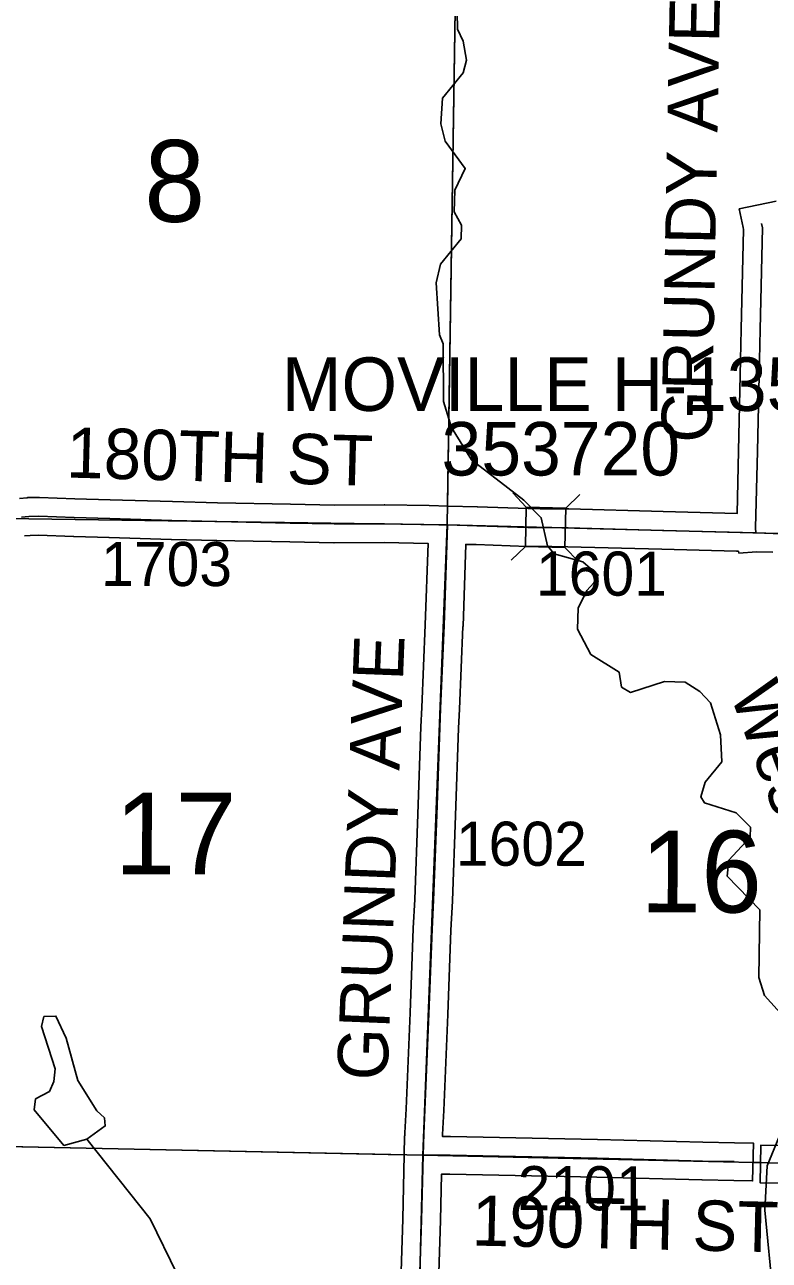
# Model space of a CAD drawing. Extents: x -157.2 to -99.3, y 12.2 to 46.2.
# Drawn here: x -133.363 to -132.18, y 31.466 to 33.429 of the extents above; entities that cross this region are included whole.
import ezdxf

# ---------------------------------------------------------------- set-up
doc = ezdxf.new("R2010")
doc.units = 0
for name, color, linetype in [('tdCoHydroRiver', 7, 'Continuous'), ('tdCoHydroTxtLg', 7, 'Continuous'), ('tdCoSecRdNmbr', 7, 'Continuous'), ('tdCoSecRdTxt', 7, 'Continuous'), ('tdCoSecRteBand', 7, 'Continuous'), ('tdCoSecRteCL', 7, 'Continuous'), ('tdCoSectLine', 7, 'Continuous'), ('tdCoSectLinePart', 7, 'Continuous'), ('tdCoSectNmbr', 7, 'Continuous'), ('tdCoStrucSec', 7, 'Continuous'), ('tdCoStrucSecCoName', 7, 'Continuous'), ('tdCoStrucSecFHWANum', 7, 'Continuous'), ('tdCoSurfEarth', 7, 'Continuous'), ('tdCoSurfGravel', 7, 'Continuous')]:
    doc.layers.add(name, color=color, linetype=linetype)

msp = doc.modelspace()

# ---------------------------------------------------------------- linework, layer by layer
at = {"layer": 'tdCoHydroRiver'}
for points in [[(-132.6761, 33.449), (-132.6753, 33.4222), (-132.6664, 33.403), (-132.661, 33.3728), (-132.6664, 33.3524), (-132.6991, 33.3123), (-132.7019, 33.2714), (-132.6948, 33.2443), (-132.663, 33.2007), (-132.6798, 33.1664), (-132.6808, 33.1317), (-132.6688, 33.1108), (-132.6695, 33.0887), (-132.7022, 33.0487), (-132.7094, 33.0189), (-132.704, 32.9366), (-132.6981, 32.9222), (-132.6977, 32.8306), (-132.6847, 32.7891), (-132.6531, 32.7376), (-132.5697, 32.6735), (-132.5421, 32.6458), (-132.5324, 32.6013), (-132.5218, 32.5884), (-132.4763, 32.5759), (-132.4517, 32.5547), (-132.4584, 32.5422)], [(-132.4584, 32.5422), (-132.4698, 32.53), (-132.4833, 32.5019), (-132.4843, 32.4688), (-132.4634, 32.4287), (-132.4184, 32.4005), (-132.4144, 32.3767), (-132.4004, 32.3683), (-132.3462, 32.3857), (-132.3131, 32.3847), (-132.2899, 32.3698), (-132.2731, 32.3519), (-132.2572, 32.3009), (-132.2553, 32.2582), (-132.2815, 32.2258), (-132.2885, 32.2023), (-132.2825, 32.1926), (-132.2325, 32.1769), (-132.2095, 32.1541), (-132.2099, 32.1383), (-132.2442, 32.1015), (-132.2465, 32.0763), (-132.1944, 32.0226), (-132.1961, 31.9152), (-132.1874, 31.8865), (-132.1416, 31.8362)], [(-133.2645, 31.6583), (-133.3011, 31.6484), (-133.3483, 31.7051), (-133.3462, 31.7224), (-133.3238, 31.7343), (-133.317, 31.7499), (-133.3148, 31.7704), (-133.3365, 31.8374), (-133.3329, 31.8531), (-133.3139, 31.8541), (-133.2976, 31.8188), (-133.2791, 31.7519), (-133.2489, 31.7037), (-133.2366, 31.6922), (-133.2354, 31.6796), (-133.2645, 31.6583)], [(-132.1437, 31.7115), (-132.1828, 31.6163), (-132.1865, 31.5454), (-132.1732, 31.4091)], [(-133.2645, 31.6583), (-133.1641, 31.5321), (-133.1209, 31.4439)]]:
    msp.add_lwpolyline(points, dxfattribs=at)
at = {"layer": 'tdCoSecRteBand'}
for points in [[(-133.3717, 32.6764), (-133.3596, 32.6776), (-133.3583, 32.6778), (-133.357, 32.6778), (-133.3415, 32.678), (-133.3408, 32.678), (-133.34, 32.678), (-133.2836, 32.676), (-133.2274, 32.6743), (-133.1286, 32.6714), (-133.057, 32.6696), (-132.9407, 32.6674), (-132.9407, 32.6674), (-132.9407, 32.6674), (-132.871, 32.6659), (-132.7917, 32.6662), (-132.7914, 32.6662), (-132.7911, 32.6662), (-132.7204, 32.665), (-132.7204, 32.6652), (-132.7203, 32.6652), (-132.7203, 32.6653), (-132.6903, 32.6643), (-132.6438, 32.663), (-132.6437, 32.663), (-132.6436, 32.663), (-132.5629, 32.6603), (-132.5438, 32.6601), (-132.5251, 32.66), (-132.4991, 32.6598), (-132.4988, 32.6598), (-132.4985, 32.6598), (-132.3486, 32.6556), (-132.2309, 32.6524), (-132.2285, 32.7522), (-132.2253, 32.8967), (-132.2253, 32.8967), (-132.2253, 32.8968), (-132.2241, 32.9453), (-132.2204, 33.1035), (-132.2212, 33.107), (-132.2275, 33.1363), (-132.1688, 33.1489)], [(-132.7677, 31.3648), (-132.7625, 31.5311), (-132.7599, 31.6337), (-132.7596, 31.6635), (-132.7592, 31.6635), (-132.7591, 31.6677), (-132.7591, 31.668), (-132.759, 31.6684), (-132.7571, 31.7068), (-132.7507, 31.859), (-132.7457, 31.993), (-132.7457, 31.9933), (-132.7457, 31.9935), (-132.7433, 32.0394), (-132.7383, 32.1748), (-132.7334, 32.3136), (-132.7334, 32.3137), (-132.7334, 32.3137), (-132.7322, 32.3441), (-132.7322, 32.3441), (-132.7322, 32.3441), (-132.7265, 32.4754), (-132.7222, 32.605), (-132.7918, 32.6062), (-132.8712, 32.6059), (-132.8715, 32.6059), (-132.8719, 32.606), (-132.9419, 32.6074), (-133.0583, 32.6097), (-133.0583, 32.6097), (-133.0584, 32.6097), (-133.1302, 32.6114), (-133.1303, 32.6114), (-133.1303, 32.6114), (-133.2292, 32.6143), (-133.2292, 32.6143), (-133.2293, 32.6143), (-133.2855, 32.6161), (-133.2855, 32.6161), (-133.2856, 32.6161), (-133.3413, 32.618), (-133.3548, 32.6178), (-133.364, 32.6169)], [(-132.2283, 32.5893), (-132.2286, 32.5924), (-132.2316, 32.5924), (-132.3502, 32.5956), (-132.3503, 32.5956), (-132.3503, 32.5956), (-132.4999, 32.5998), (-132.5256, 32.6), (-132.5443, 32.6001), (-132.5637, 32.6003), (-132.5641, 32.6003), (-132.5645, 32.6003), (-132.6455, 32.603), (-132.6621, 32.6035), (-132.6623, 32.6035), (-132.6665, 32.4733), (-132.6665, 32.4732), (-132.6666, 32.473), (-132.6722, 32.3416), (-132.6735, 32.3114), (-132.6784, 32.1726), (-132.6784, 32.1726), (-132.6784, 32.1726), (-132.6833, 32.037), (-132.6833, 32.0367), (-132.6833, 32.0364), (-132.6858, 31.9906), (-132.6907, 31.8567), (-132.6907, 31.8566), (-132.6907, 31.8565), (-132.6971, 31.7041), (-132.6971, 31.704), (-132.6971, 31.7038), (-132.6991, 31.6658), (-132.6992, 31.6629), (-132.6865, 31.6628), (-132.6864, 31.6628), (-132.6862, 31.6628), (-132.4527, 31.6581), (-132.4526, 31.6581), (-132.4525, 31.6581), (-132.2851, 31.6536), (-132.2349, 31.6527), (-132.2049, 31.6521), (-132.2061, 31.5921), (-132.2361, 31.5927), (-132.2864, 31.5937), (-132.2865, 31.5937), (-132.2866, 31.5937), (-132.454, 31.5981), (-132.6873, 31.6028), (-132.7007, 31.6029), (-132.7007, 31.6024), (-132.7025, 31.5295), (-132.7025, 31.5294), (-132.7025, 31.5293), (-132.7077, 31.363)], [(-132.1742, 32.5909), (-132.2, 32.5916), (-132.2283, 32.5893)], [(-132.1639, 31.5885), (-132.1939, 31.5889), (-132.1931, 31.6489), (-132.1631, 31.6485)]]:
    msp.add_lwpolyline(points, dxfattribs=at)
at = {"layer": 'tdCoSecRteCL'}
for points in [[(-132.2008, 32.6216), (-132.2015, 32.6295), (-132.1985, 32.7515), (-132.1953, 32.896), (-132.1941, 32.9446), (-132.1904, 33.1064), (-132.1918, 33.1133)], [(-133.3687, 32.6466), (-133.3566, 32.6478), (-133.341, 32.648), (-133.2846, 32.6461), (-133.2283, 32.6443), (-133.1294, 32.6414), (-133.0577, 32.6396), (-132.9413, 32.6374), (-132.8713, 32.6359), (-132.7916, 32.6362), (-132.705, 32.6347), (-132.6913, 32.6343)], [(-132.7299, 31.6332), (-132.7291, 31.6669), (-132.7271, 31.7054), (-132.7207, 31.8578), (-132.7158, 31.9919), (-132.7133, 32.038), (-132.7084, 32.1737), (-132.7034, 32.3125), (-132.7022, 32.3428), (-132.6965, 32.4743), (-132.6913, 32.6343)], [(-132.6913, 32.6343), (-132.6446, 32.633), (-132.5635, 32.6303), (-132.5441, 32.6301), (-132.5253, 32.63), (-132.4994, 32.6298), (-132.3494, 32.6256), (-132.2008, 32.6216)], [(-132.2008, 32.6216), (-132.1734, 32.6209), (-132.0939, 32.6184), (-131.9462, 32.614), (-131.815, 32.6113), (-131.6988, 32.6084)], [(-132.7499, 30.6303), (-132.7525, 30.643), (-132.7537, 30.6657), (-132.7525, 30.7584), (-132.7478, 30.9165), (-132.7439, 31.0792), (-132.7409, 31.2242), (-132.7377, 31.3638), (-132.7325, 31.5303), (-132.7299, 31.6332)], [(-132.7299, 31.6332), (-132.6868, 31.6328), (-132.4533, 31.6281), (-132.2858, 31.6237), (-132.2355, 31.6227)]]:
    msp.add_lwpolyline(points, dxfattribs=at)
at = {"layer": 'tdCoSectLine'}
for points in [[(-132.6916, 32.6343), (-132.6765, 33.624)], [(-133.6902, 32.6489), (-132.6916, 32.6343)], [(-132.7303, 31.6332), (-132.6916, 32.6343)], [(-132.6916, 32.6343), (-131.6992, 32.6084)], [(-133.725, 31.6539), (-132.7303, 31.6332)], [(-132.7551, 30.6305), (-132.7303, 31.6332)], [(-132.7303, 31.6332), (-131.7264, 31.6108)]]:
    msp.add_lwpolyline(points, dxfattribs=at)
at = {"layer": 'tdCoSectLinePart'}
for points in [[(-132.6912, 32.6643), (-132.6765, 33.624)], [(-133.6953, 31.6532), (-132.7603, 31.6338)], [(-132.2059, 31.6215), (-132.194, 31.6212)]]:
    msp.add_lwpolyline(points, dxfattribs=at)
at = {"layer": 'tdCoStrucSec'}
for p, q in [((-132.5659, 32.6626), (-132.5876, 32.6852)), ((-132.5033, 32.6612), (-132.4807, 32.6828)), ((-132.5673, 32.6), (-132.5899, 32.5783)), ((-132.5047, 32.5986), (-132.4831, 32.576))]:
    msp.add_line(p, q, dxfattribs=at)
msp.add_lwpolyline([(-132.5659, 32.6626), (-132.5033, 32.6612), (-132.5047, 32.5986), (-132.5673, 32.6)], close=True, dxfattribs=at)
at = {"layer": 'tdCoSurfEarth'}
msp.add_lwpolyline([(-132.7299, 31.6332), (-132.6868, 31.6328), (-132.4533, 31.6281), (-132.2858, 31.6237), (-132.2355, 31.6227)], dxfattribs=at)
at = {"layer": 'tdCoSurfGravel'}
for points in [[(-132.2008, 32.6216), (-132.2015, 32.6295), (-132.1985, 32.7515), (-132.1953, 32.896), (-132.1941, 32.9446), (-132.1904, 33.1064), (-132.1918, 33.1133)], [(-133.3687, 32.6466), (-133.3566, 32.6478), (-133.341, 32.648), (-133.2846, 32.6461), (-133.2283, 32.6443), (-133.1294, 32.6414), (-133.0577, 32.6396), (-132.9413, 32.6374), (-132.8713, 32.6359), (-132.7916, 32.6362), (-132.705, 32.6347), (-132.6913, 32.6343), (-132.6446, 32.633), (-132.5635, 32.6303), (-132.5441, 32.6301), (-132.5253, 32.63), (-132.4994, 32.6298), (-132.3494, 32.6256), (-132.2008, 32.6216), (-132.1734, 32.6209)], [(-132.7499, 30.6303), (-132.7525, 30.643), (-132.7537, 30.6657), (-132.7525, 30.7584), (-132.7478, 30.9165), (-132.7439, 31.0792), (-132.7409, 31.2242), (-132.7377, 31.3638), (-132.7325, 31.5303), (-132.7299, 31.6332), (-132.7291, 31.6669), (-132.7271, 31.7054), (-132.7207, 31.8578), (-132.7158, 31.9919), (-132.7133, 32.038), (-132.7084, 32.1737), (-132.7034, 32.3125), (-132.7022, 32.3428), (-132.6965, 32.4743), (-132.6913, 32.6343)]]:
    msp.add_lwpolyline(points, dxfattribs=at)

# ---------------------------------------------------------------- texts
at = {"layer": 'tdCoHydroTxtLg'}
msp.add_text('West', height=0.08, rotation=290.3563, dxfattribs=at).set_placement((-132.243, 32.3672))
at = {"layer": 'tdCoSecRdNmbr'}
for s, rotation, p in [('1703', 359.8985, (-133.2421, 32.5375)), ('1601', 359.8991, (-132.5506, 32.5222)), ('1602', 359.899, (-132.678, 32.093)), ('2101', 359.8991, (-132.5798, 31.5457))]:
    msp.add_text(s, height=0.07, rotation=rotation, dxfattribs=at).set_placement(p)
at = {"layer": 'tdCoSecRdTxt'}
for s, rotation, p in [('GRUNDY AVE', 88.9112, (-132.2714, 32.7643)), ('180TH ST', 358.417, (-133.2981, 32.7097)), ('GRUNDY AVE', 87.7558, (-132.787, 31.7506)), ('190TH ST', 358.7284, (-132.6532, 31.4895))]:
    msp.add_text(s, height=0.08, rotation=rotation, dxfattribs=at).set_placement(p)
at = {"layer": 'tdCoSectNmbr'}
for s, rotation, p in [('8', 359.8985, (-133.1734, 33.1159)), ('17', 359.8985, (-133.2205, 32.0792)), ('16', 359.899, (-132.3847, 32.0188))]:
    msp.add_text(s, height=0.13, rotation=rotation, dxfattribs=at).set_placement(p)
at = {"layer": 'tdCoStrucSecCoName'}
msp.add_text('MOVILLE H-135', height=0.085, dxfattribs=at).set_placement((-132.9545, 32.8155))
at = {"layer": 'tdCoStrucSecFHWANum'}
msp.add_text('353720', height=0.085, dxfattribs=at).set_placement((-132.7007, 32.7129))

doc.saveas('drawing.dxf')
